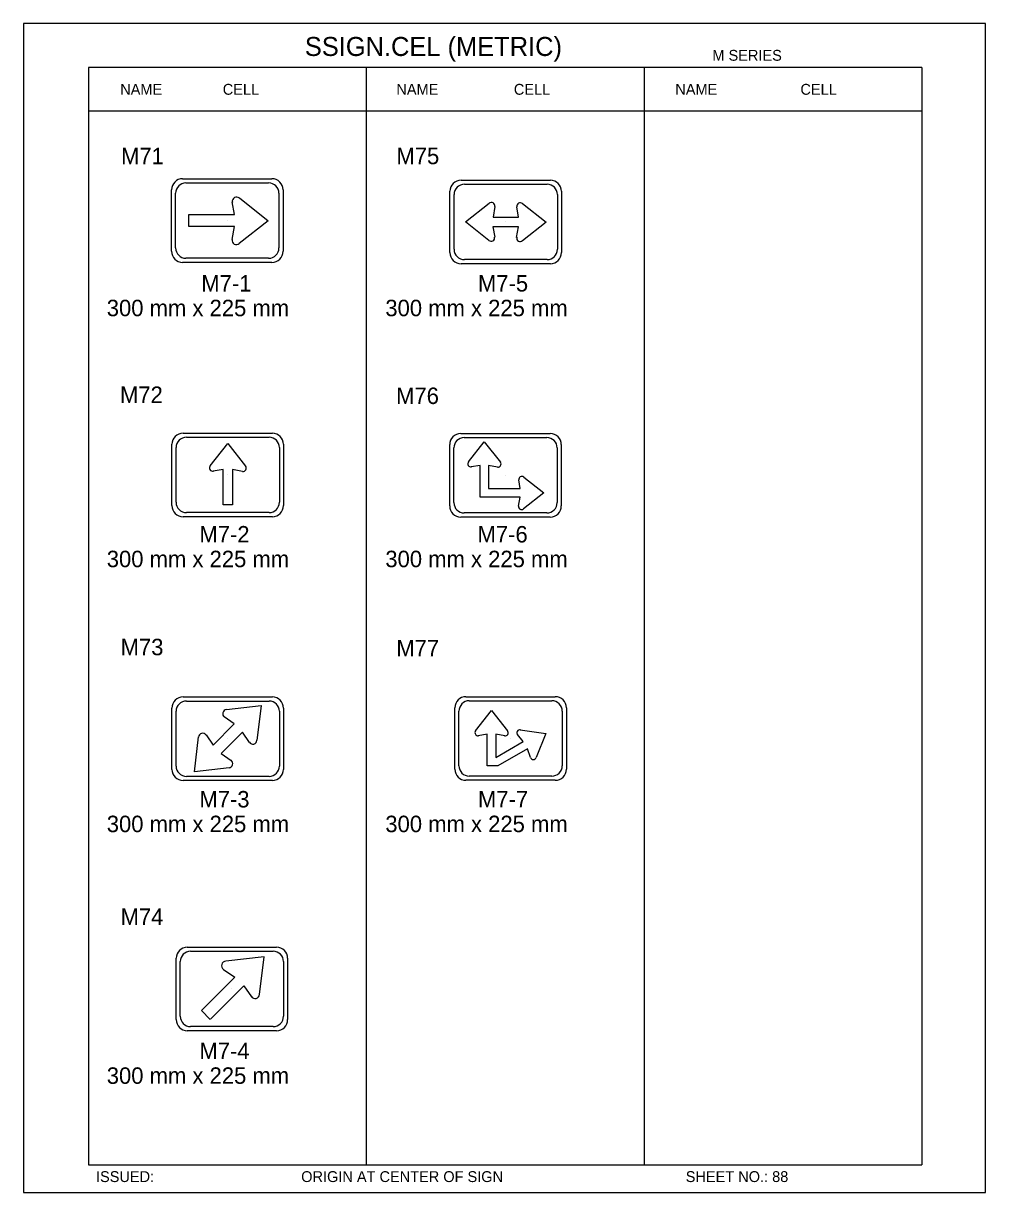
# Model space of a CAD drawing. Extents: x -12 to 6962, y -3756 to 679.
# Drawn here: x 3723.8 to 3899, y -696.1 to -483 of the extents above; entities that cross this region are included whole.
import ezdxf

# ---------------------------------------------------------------- set-up
doc = ezdxf.new("R2010")
doc.units = 0
for name, color, linetype in [('Level 1', 7, 'Continuous'), ('Level 2', 7, 'Continuous'), ('Level 3', 7, 'Continuous'), ('Level 61', 7, 'Continuous')]:
    doc.layers.add(name, color=color, linetype=linetype)

msp = doc.modelspace()

# ---------------------------------------------------------------- linework, layer by layer
at = {"layer": 'Level 1'}
for p, q in [((3887.39, -491.06), (3735.63, -491.06)), ((3735.63, -491.06), (3735.63, -691.06)), ((3786.22, -491.06), (3786.22, -691.06)), ((3836.8, -491.06), (3836.8, -691.06)), ((3887.39, -491.06), (3887.39, -691.06)), ((3887.39, -498.98), (3735.63, -498.98)), ((3752.76, -511.33), (3769.02, -511.33)), ((3750.73, -524.54), (3750.73, -513.36)), ((3753.37, -512.09), (3768.42, -512.09)), ((3771.05, -513.36), (3771.05, -524.54)), ((3803.49, -511.58), (3819.74, -511.58)), ((3804.09, -512.34), (3819.14, -512.34)), ((3751.49, -523.94), (3751.49, -513.97)), ((3762.21, -517.85), (3761.8, -515.54)), ((3763.09, -514.82), (3768.35, -518.97)), ((3770.3, -513.97), (3770.3, -523.94)), ((3801.46, -524.79), (3801.46, -513.62)), ((3802.21, -524.19), (3802.21, -514.22)), ((3821.02, -514.22), (3821.02, -524.19)), ((3821.78, -513.62), (3821.78, -524.79)), ((3804.27, -519.2), (3808.6, -515.78)), ((3809.63, -516.39), (3809.3, -518.3)), ((3813.96, -518.3), (3813.63, -516.42)), ((3814.68, -515.83), (3818.96, -519.21)), ((3753.92, -520.06), (3753.92, -517.85)), ((3753.92, -517.85), (3762.21, -517.85)), ((3760.89, -518.95), (3760.89, -518.95)), ((3768.35, -518.97), (3763.04, -523.15)), ((3808.55, -522.57), (3804.27, -519.2)), ((3809.3, -518.3), (3813.96, -518.3)), ((3809.3, -518.3), (3813.96, -518.3)), ((3811.62, -519.2), (3811.62, -519.2)), ((3818.96, -519.21), (3814.64, -522.62)), ((3762.18, -520.06), (3753.92, -520.06)), ((3761.77, -522.41), (3762.18, -520.06)), ((3813.94, -520.11), (3809.27, -520.11)), ((3813.94, -520.11), (3809.27, -520.11)), ((3809.27, -520.11), (3809.6, -521.99)), ((3813.6, -522.02), (3813.94, -520.11)), ((3768.42, -525.82), (3753.37, -525.82)), ((3819.14, -526.07), (3804.09, -526.07)), ((3769.02, -526.57), (3752.76, -526.57)), ((3819.74, -526.82), (3803.49, -526.82)), ((3752.85, -557.69), (3769.11, -557.69)), ((3803.44, -557.74), (3819.7, -557.74)), ((3750.82, -570.9), (3750.82, -559.72)), ((3751.57, -570.29), (3751.57, -560.32)), ((3753.45, -558.44), (3768.5, -558.44)), ((3757.78, -563.64), (3760.99, -559.57)), ((3760.99, -559.57), (3764.23, -563.68)), ((3770.38, -560.32), (3770.38, -570.29)), ((3771.14, -559.72), (3771.14, -570.9)), ((3801.41, -570.95), (3801.41, -559.78)), ((3802.17, -570.35), (3802.17, -560.38)), ((3804.05, -558.5), (3819.1, -558.5)), ((3804.81, -562.95), (3807.71, -559.27)), ((3807.71, -559.27), (3810.64, -562.98)), ((3820.98, -560.38), (3820.98, -570.35)), ((3821.73, -559.78), (3821.73, -570.95)), ((3760.12, -564.32), (3758.33, -564.64)), ((3760.12, -570.74), (3760.12, -564.32)), ((3763.65, -564.66), (3761.84, -564.34)), ((3761.84, -564.34), (3761.84, -570.74)), ((3806.93, -563.56), (3805.32, -563.85)), ((3806.93, -569.35), (3806.93, -563.56)), ((3810.11, -563.87), (3808.48, -563.58)), ((3808.48, -563.58), (3808.48, -567.81)), ((3760.98, -565.31), (3760.98, -565.31)), ((3811.57, -565.36), (3811.57, -565.36)), ((3814.27, -567.81), (3813.98, -566.19)), ((3814.88, -565.69), (3818.55, -568.59)), ((3808.48, -567.81), (3814.27, -567.81)), ((3818.55, -568.59), (3814.85, -571.51)), ((3761.84, -570.74), (3760.12, -570.74)), ((3808.48, -569.35), (3806.93, -569.35)), ((3814.25, -569.35), (3808.48, -569.35)), ((3813.96, -570.99), (3814.25, -569.35)), ((3769.11, -572.93), (3752.85, -572.93)), ((3768.5, -572.17), (3753.45, -572.17)), ((3819.7, -572.98), (3803.44, -572.98)), ((3819.1, -572.23), (3804.05, -572.23)), ((3752.85, -605.76), (3769.11, -605.76)), ((3753.45, -606.51), (3768.5, -606.51)), ((3804.37, -605.72), (3820.63, -605.72)), ((3804.97, -606.47), (3820.02, -606.47)), ((3750.82, -618.97), (3750.82, -607.79)), ((3751.57, -618.36), (3751.57, -608.39)), ((3762.17, -610.7), (3760.34, -609.42)), ((3760.73, -608.07), (3767.04, -607.33)), ((3767.04, -607.33), (3766.29, -613.71)), ((3770.38, -608.39), (3770.38, -618.36)), ((3771.14, -607.79), (3771.14, -618.97)), ((3802.34, -618.93), (3802.34, -607.75)), ((3803.09, -618.32), (3803.09, -608.35)), ((3806.12, -611.94), (3809.02, -608.26)), ((3809.02, -608.26), (3811.94, -611.97)), ((3821.9, -608.35), (3821.9, -618.32)), ((3822.66, -607.75), (3822.66, -618.93)), ((3758.32, -614.55), (3762.17, -610.7)), ((3758.32, -614.55), (3762.17, -610.7)), ((3754.91, -619.43), (3755.67, -613.05)), ((3757.02, -612.7), (3758.32, -614.55)), ((3763.64, -612.21), (3759.79, -616.06)), ((3763.64, -612.21), (3759.79, -616.06)), ((3760.98, -613.38), (3760.98, -613.38)), ((3764.94, -614.06), (3763.64, -612.21)), ((3808.24, -612.55), (3806.62, -612.84)), ((3808.24, -618.34), (3808.24, -612.55)), ((3811.42, -612.86), (3809.78, -612.57)), ((3809.78, -612.57), (3809.78, -616.8)), ((3812.5, -613.34), (3812.5, -613.34)), ((3814.8, -613.9), (3813.74, -612.64)), ((3814.27, -611.76), (3818.9, -612.43)), ((3818.9, -612.43), (3817.15, -616.82)), ((3809.78, -616.8), (3814.8, -613.9)), ((3815.55, -615.25), (3810.2, -618.34)), ((3816.12, -616.81), (3815.55, -615.25)), ((3759.79, -616.06), (3761.62, -617.33)), ((3761.23, -618.68), (3754.91, -619.43)), ((3810.2, -618.34), (3808.24, -618.34)), ((3769.11, -621), (3752.85, -621)), ((3768.5, -620.24), (3753.45, -620.24)), ((3820.63, -620.96), (3804.37, -620.96)), ((3820.02, -620.2), (3804.97, -620.2)), ((3753.61, -651.37), (3769.86, -651.37)), ((3751.57, -664.57), (3751.57, -653.4)), ((3752.33, -663.97), (3752.33, -654)), ((3754.21, -652.12), (3769.26, -652.12)), ((3767.59, -653.11), (3760.62, -653.94)), ((3766.78, -660.01), (3767.59, -653.11)), ((3771.14, -654), (3771.14, -663.97)), ((3771.89, -653.4), (3771.89, -664.57)), ((3760.22, -655.43), (3762.24, -656.85)), ((3762.24, -656.85), (3756.18, -662.91)), ((3757.82, -664.52), (3763.91, -658.44)), ((3763.91, -658.44), (3765.3, -660.43)), ((3761.73, -658.98), (3761.73, -658.98)), ((3756.18, -662.91), (3757.8, -664.53)), ((3769.86, -666.6), (3753.61, -666.6)), ((3769.26, -665.85), (3754.21, -665.85)), ((3735.63, -691.06), (3887.39, -691.06))]:
    msp.add_line(p, q, dxfattribs=at)
for centre, radius, start, end in [((3752.76, -513.36), 2.03, 90, 180), ((3769.02, -513.36), 2.03, 0, 90), ((3753.37, -513.97), 1.88, 90, 180), ((3768.42, -513.97), 1.88, 0, 90), ((3803.49, -513.62), 2.03, 90, 180), ((3804.09, -514.22), 1.88, 90, 180), ((3819.14, -514.22), 1.88, 0, 90), ((3819.74, -513.62), 2.03, 0, 90), ((3762.59, -515.44), 0.784, 49.8591, 190.5247), ((3809, -516.28), 0.639, 348.2476, 132.1543), ((3814.27, -516.34), 0.639, 49.8591, 190.5247), ((3808.96, -522.07), 0.639, 229.8591, 10.5247), ((3814.24, -522.13), 0.639, 168.2476, 312.1543), ((3753.37, -523.94), 1.88, 180, 270), ((3762.55, -522.55), 0.784, 168.2476, 312.1543), ((3768.42, -523.94), 1.88, 270, 0), ((3804.09, -524.19), 1.88, 180, 270), ((3819.14, -524.19), 1.88, 270, 0), ((3752.76, -524.54), 2.03, 180, 270), ((3769.02, -524.54), 2.03, 270, 0), ((3803.49, -524.79), 2.03, 180, 270), ((3819.74, -524.79), 2.03, 270, 0), ((3752.85, -559.72), 2.03, 90, 180), ((3769.11, -559.72), 2.03, 0, 90), ((3803.44, -559.78), 2.03, 90, 180), ((3819.7, -559.78), 2.03, 0, 90), ((3753.45, -560.32), 1.88, 90, 180), ((3768.5, -560.32), 1.88, 0, 90), ((3804.05, -560.38), 1.88, 90, 180), ((3819.1, -560.38), 1.88, 0, 90), ((3758.26, -564.03), 0.607, 139.8591, 280.5247), ((3763.76, -564.06), 0.607, 258.2476, 42.1543), ((3805.25, -563.3), 0.548, 139.8591, 280.5247), ((3810.21, -563.33), 0.548, 258.2476, 42.1543), ((3814.53, -566.12), 0.548, 49.8591, 190.5247), ((3752.85, -570.9), 2.03, 180, 270), ((3753.45, -570.29), 1.88, 180, 270), ((3768.5, -570.29), 1.88, 270, 0), ((3769.11, -570.9), 2.03, 270, 0), ((3803.44, -570.95), 2.03, 180, 270), ((3804.05, -570.35), 1.88, 180, 270), ((3814.5, -571.09), 0.548, 168.2476, 312.1543), ((3819.1, -570.35), 1.88, 270, 0), ((3819.7, -570.95), 2.03, 270, 0), ((3752.85, -607.79), 2.03, 90, 180), ((3753.45, -608.39), 1.88, 90, 180), ((3768.5, -608.39), 1.88, 0, 90), ((3769.11, -607.79), 2.03, 0, 90), ((3804.37, -607.75), 2.03, 90, 180), ((3804.97, -608.35), 1.88, 90, 180), ((3820.02, -608.35), 1.88, 0, 90), ((3820.63, -607.75), 2.03, 0, 90), ((3760.81, -608.83), 0.745, 94.8591, 235.5247), ((3756.41, -613.13), 0.745, 33.2476, 177.1543), ((3765.55, -613.63), 0.745, 213.2476, 357.1543), ((3806.56, -612.29), 0.548, 139.8591, 280.5247), ((3811.52, -612.32), 0.548, 258.2476, 42.1543), ((3814.19, -612.31), 0.548, 79.8591, 220.5247), ((3761.15, -617.93), 0.745, 274.8591, 55.5247), ((3816.64, -616.62), 0.548, 198.2476, 342.1543), ((3752.85, -618.97), 2.03, 180, 270), ((3753.45, -618.36), 1.88, 180, 270), ((3768.5, -618.36), 1.88, 270, 0), ((3769.11, -618.97), 2.03, 270, 0), ((3804.37, -618.93), 2.03, 180, 270), ((3804.97, -618.32), 1.88, 180, 270), ((3820.02, -618.32), 1.88, 270, 0), ((3820.63, -618.93), 2.03, 270, 0), ((3753.61, -653.4), 2.03, 90, 180), ((3769.86, -653.4), 2.03, 0, 90), ((3754.21, -654), 1.88, 90, 180), ((3760.66, -654.75), 0.814, 92.8458, 236.7524), ((3769.26, -654), 1.88, 0, 90), ((3765.95, -659.93), 0.814, 214.4753, 355.1409), ((3753.61, -664.57), 2.03, 180, 270), ((3754.21, -663.97), 1.88, 180, 270), ((3769.26, -663.97), 1.88, 270, 0), ((3769.86, -664.57), 2.03, 270, 0)]:
    msp.add_arc(centre, radius, start, end, dxfattribs=at)
at = {"layer": 'Level 61'}
msp.add_lwpolyline([(3723.76, -696.11), (3899.02, -696.11), (3899.02, -483.01), (3723.76, -483.01)], close=True, dxfattribs=at)

# ---------------------------------------------------------------- texts
at = {"layer": 'Level 2'}
for s, p in [('M71', (3741.54, -508.68)), ('M75', (3791.7, -508.67)), ('M72', (3741.35, -552.19)), ('M76', (3791.64, -552.38)), ('M73', (3741.46, -598.17)), ('M77', (3791.68, -598.37)), ('M74', (3741.46, -647.32))]:
    msp.add_text(s, height=3, dxfattribs=at).set_placement(p)
at = {"layer": 'Level 3'}
for s, height, p in [('SSIGN.CEL (METRIC)', 3.4642, (3775.02, -488.95)), ('M SERIES', 1.979, (3849.26, -489.82)), ('NAME', 1.98, (3741.39, -496.02)), ('CELL', 1.98, (3760.07, -496.02)), ('NAME', 1.98, (3791.69, -496.02)), ('CELL', 1.98, (3813.09, -496.02)), ('NAME', 1.98, (3842.5, -496.02)), ('CELL', 1.98, (3865.29, -496.02)), ('M7-1', 3, (3756.16, -531.88)), ('M7-5', 3, (3806.55, -531.88)), ('300 mm x 225 mm', 3, (3738.94, -536.38)), ('300 mm x 225 mm', 3, (3789.68, -536.38)), ('M7-2', 3, (3755.81, -577.62)), ('M7-6', 3, (3806.47, -577.62)), ('300 mm x 225 mm', 3, (3738.94, -582.12)), ('300 mm x 225 mm', 3, (3789.68, -582.12)), ('M7-3', 3, (3755.81, -625.91)), ('M7-7', 3, (3806.55, -625.91)), ('300 mm x 225 mm', 3, (3738.94, -630.41)), ('300 mm x 225 mm', 3, (3789.68, -630.41)), ('M7-4', 3, (3755.81, -671.78)), ('300 mm x 225 mm', 3, (3738.94, -676.28)), ('ISSUED:', 1.98, (3736.98, -694.18)), ('ORIGIN AT CENTER OF SIGN', 1.9795, (3774.36, -694.18)), ('SHEET NO.: 88', 1.9795, (3844.4, -694.18))]:
    msp.add_text(s, height=height, dxfattribs=at).set_placement(p)

doc.saveas('drawing.dxf')
